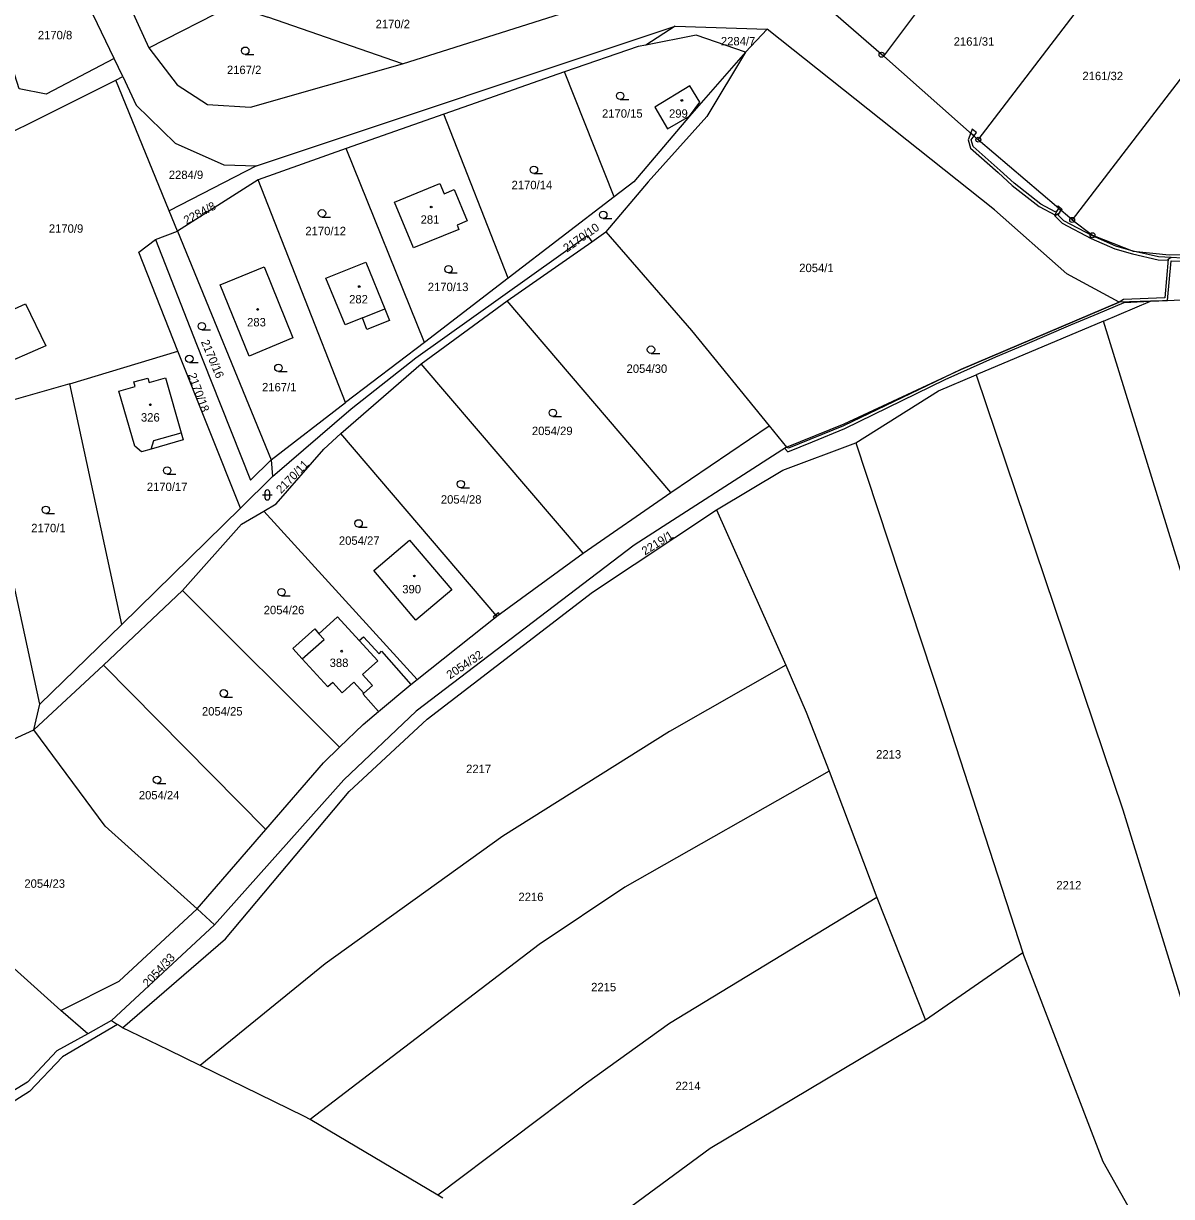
# Model space of a CAD drawing. Extents: x -725728 to -720881, y -1068679 to -1063504.
# Drawn here: x -721645.9 to -721413.7, y -1066901 to -1066663.8 of the extents above; entities that cross this region are included whole.
import ezdxf

# ---------------------------------------------------------------- set-up
doc = ezdxf.new("R2010")
doc.units = 0
for name, color, linetype in [('Hranice parcel', 7, 'Continuous'), ('Parcelní čísla', 7, 'Continuous'), ('Vnitřní kresba', 7, 'Continuous'), ('Věcná břemena k části', 7, 'Continuous'), ('Značky bodu BP', 7, 'Continuous'), ('Značky budov', 7, 'Continuous'), ('Značky kultur', 7, 'Continuous')]:
    doc.layers.add(name, color=color, linetype=linetype)

msp = doc.modelspace()

# ---------------------------------------------------------------- linework, layer by layer
at = {"layer": 'Hranice parcel'}
for p, q in [((-721637.59, -1066630.91), (-721620.54, -1066668.77)), ((-721471.92, -1066670.45), (-721446.66, -1066636.63)), ((-721627.54, -1066670.91), (-721637.23, -1066650.63)), ((-721452.81, -1066687.35), (-721426.08, -1066652.36)), ((-721569.19, -1066671.99), (-721596.44, -1066662.59)), ((-721569.19, -1066671.99), (-721537.28, -1066661.87)), ((-721598.74, -1066692.61), (-721514.11, -1066664.42)), ((-721514.11, -1066664.42), (-721520.01, -1066668.21)), ((-721514.11, -1066664.42), (-721495.5, -1066664.98)), ((-721495.5, -1066664.98), (-721499.86, -1066669.66)), ((-721407.06, -1066668.61), (-721433.83, -1066703.57)), ((-721625.73, -1066674.6), (-721627.54, -1066670.91)), ((-721452.81, -1066687.35), (-721471.92, -1066670.45)), ((-721536.48, -1066673.6), (-721560.88, -1066682.21)), ((-721526.44, -1066698.92), (-721536.48, -1066673.6)), ((-721627.2, -1066675.33), (-721625.73, -1066674.6)), ((-721616.37, -1066701.76), (-721627.2, -1066675.33)), ((-721560.88, -1066682.21), (-721580.6, -1066689.16)), ((-721547.83, -1066715.37), (-721560.88, -1066682.21)), ((-721433.83, -1066703.57), (-721452.81, -1066687.35)), ((-721580.6, -1066689.16), (-721598.43, -1066695.45)), ((-721564.8, -1066728.33), (-721580.6, -1066689.16)), ((-721598.74, -1066692.61), (-721616.37, -1066701.76)), ((-721598.43, -1066695.45), (-721614.69, -1066705.85)), ((-721580.77, -1066740.45), (-721598.43, -1066695.45)), ((-721526.44, -1066698.92), (-721547.83, -1066715.37)), ((-721614.69, -1066705.85), (-721616.37, -1066701.76)), ((-721619.14, -1066707.56), (-721614.69, -1066705.85)), ((-721614.69, -1066705.85), (-721595.79, -1066752.07)), ((-721530.94, -1066707.97), (-721528.12, -1066705.99)), ((-721548.03, -1066719.92), (-721530.94, -1066707.97)), ((-721547.83, -1066715.37), (-721564.8, -1066728.33)), ((-721402.43, -1066719.56), (-721418, -1066720.01)), ((-721565.44, -1066732.64), (-721548.03, -1066719.92)), ((-721514.94, -1066758.67), (-721548.03, -1066719.92)), ((-721427.49, -1066724.02), (-721418, -1066720.01)), ((-721418, -1066720.01), (-721424.33, -1066720.2)), ((-721427.49, -1066724.02), (-721453.25, -1066734.91)), ((-721564.8, -1066728.33), (-721580.77, -1066740.45)), ((-721636.46, -1066736.73), (-721614.62, -1066730.12)), ((-721602, -1066761.85), (-721614.62, -1066730.12)), ((-721581.69, -1066746.72), (-721565.44, -1066732.64)), ((-721532.73, -1066770.95), (-721565.44, -1066732.64)), ((-721636.46, -1066736.73), (-721655.44, -1066742.12)), ((-721625.95, -1066785.36), (-721636.46, -1066736.73)), ((-721595.79, -1066752.07), (-721580.77, -1066740.45)), ((-721642.52, -1066801.47), (-721655.44, -1066742.12)), ((-721514.94, -1066758.67), (-721495.1, -1066745.22)), ((-721495.1, -1066745.22), (-721491.62, -1066749.5)), ((-721550.13, -1066783.69), (-721581.69, -1066746.72)), ((-721595.79, -1066752.07), (-721595.48, -1066755.46)), ((-721595.48, -1066755.46), (-721602, -1066761.85)), ((-721532.73, -1066770.95), (-721514.94, -1066758.67)), ((-721602, -1066761.85), (-721625.95, -1066785.36)), ((-721505.77, -1066762.19), (-721491.72, -1066793.59)), ((-721566.23, -1066796.47), (-721597.26, -1066762.43)), ((-721550.13, -1066783.69), (-721532.73, -1066770.95)), ((-721629.7, -1066793.62), (-721613.71, -1066778.46)), ((-721581.97, -1066810.2), (-721613.71, -1066778.46)), ((-721642.52, -1066801.47), (-721625.95, -1066785.36)), ((-721566.23, -1066796.47), (-721550.13, -1066783.69)), ((-721573.48, -1066790.79), (-721567.51, -1066797.53)), ((-721643.78, -1066806.69), (-721629.7, -1066793.62)), ((-721596.85, -1066826.81), (-721629.7, -1066793.62)), ((-721574.06, -1066802.99), (-721567.51, -1066797.53)), ((-721567.51, -1066797.53), (-721566.23, -1066796.47)), ((-721574.06, -1066802.99), (-721577.19, -1066799.44)), ((-721643.78, -1066806.69), (-721642.52, -1066801.47)), ((-721682.11, -1066824), (-721643.78, -1066806.69)), ((-721482.99, -1066815.01), (-721473.3, -1066840.57)), ((-721638.32, -1066863.39), (-721682.11, -1066824)), ((-721610.76, -1066842.87), (-721596.85, -1066826.81)), ((-721473.3, -1066840.57), (-721463.46, -1066865.39)), ((-721610.76, -1066842.87), (-721607.21, -1066846.07)), ((-721607.21, -1066846.07), (-721628.05, -1066865.46)), ((-721443.78, -1066851.72), (-721463.46, -1066865.39)), ((-721632.84, -1066868.11), (-721638.32, -1066863.39)), ((-721628.05, -1066865.46), (-721632.84, -1066868.11)), ((-721628.05, -1066865.46), (-721626.81, -1066866.26)), ((-721625.84, -1066866.89), (-721626.81, -1066866.26)), ((-721624.28, -1066867.65), (-721625.84, -1066866.89)), ((-721616.46, -1066871.44), (-721624.28, -1066867.65)), ((-721610.16, -1066874.5), (-721616.46, -1066871.44)), ((-721592.2, -1066883.3), (-721610.16, -1066874.5)), ((-721589.02, -1066884.86), (-721592.2, -1066883.3)), ((-721587.88, -1066885.42), (-721589.02, -1066884.86)), ((-721562.08, -1066900.72), (-721587.88, -1066885.42)), ((-721561.06, -1066901.33), (-721562.08, -1066900.72))]:
    msp.add_line(p, q, dxfattribs=at)
for points in [[(-721490.49, -1066656.42), (-721485.18, -1066658.89), (-721471.92, -1066670.45)], [(-721627.54, -1066670.91), (-721641.26, -1066678.17), (-721646.73, -1066677.06), (-721652.75, -1066658.33)], [(-721620.54, -1066668.77), (-721603.6, -1066660.12), (-721596.44, -1066662.59)], [(-721424.33, -1066720.2), (-721434.9, -1066714.46), (-721449.56, -1066701.52), (-721495.5, -1066664.98)], [(-721499.86, -1066669.66), (-721509.86, -1066666.24), (-721520.01, -1066668.21)], [(-721673.23, -1066668.49), (-721665.02, -1066694.18), (-721627.2, -1066675.33)], [(-721620.54, -1066668.77), (-721614.75, -1066676.24), (-721608.64, -1066680.26), (-721599.98, -1066680.78), (-721569.19, -1066671.99)], [(-721520.01, -1066668.21), (-721521.61, -1066668.52), (-721536.48, -1066673.6)], [(-721499.86, -1066669.66), (-721507.72, -1066682.69), (-721519.57, -1066695.87), (-721528.12, -1066705.99)], [(-721499.86, -1066669.66), (-721511.2, -1066682.56), (-721522.43, -1066695.86), (-721526.44, -1066698.92)], [(-721625.73, -1066674.6), (-721623.08, -1066680.4), (-721615.15, -1066688.08), (-721605.37, -1066692.44), (-721598.74, -1066692.61)], [(-721511.14, -1066676.49), (-721518.23, -1066680.77), (-721515.63, -1066685.16), (-721511.2, -1066682.56)], [(-721511.2, -1066682.56), (-721509.11, -1066679.79), (-721511.14, -1066676.49)], [(-721558.18, -1066704.64), (-721557.82, -1066705.49), (-721567, -1066709.19), (-721570.82, -1066700.01), (-721561.66, -1066696.2), (-721560.79, -1066698.29), (-721558.75, -1066697.44), (-721556.12, -1066703.78), (-721558.18, -1066704.64)], [(-721433.83, -1066703.57), (-721429.72, -1066706.67), (-721421.51, -1066709.88), (-721414.2, -1066710.64), (-721401.73, -1066710.49), (-721387.3, -1066706.86), (-721369.29, -1066703.65)], [(-721614.62, -1066730.12), (-721622.53, -1066710.08), (-721619.14, -1066707.56)], [(-721619.14, -1066707.56), (-721610.87, -1066728.68), (-721607.88, -1066736.16), (-721599.92, -1066756.2), (-721595.79, -1066752.07)], [(-721595.48, -1066755.46), (-721579.59, -1066741.76), (-721566.55, -1066731.44), (-721531.79, -1066706.71), (-721530.94, -1066707.97)], [(-721528.12, -1066705.99), (-721510.8, -1066725.9), (-721495.1, -1066745.22)], [(-721571.85, -1066723.88), (-721576.42, -1066725.72), (-721577.33, -1066723.38), (-721580.81, -1066724.79), (-721584.7, -1066715.34), (-721576.63, -1066712.08), (-721572.82, -1066721.56), (-721571.85, -1066723.88)], [(-721600.21, -1066731.1), (-721606.07, -1066716.69), (-721597.2, -1066713.08), (-721591.38, -1066727.4), (-721600.21, -1066731.1)], [(-721641.35, -1066729.04), (-721651.59, -1066733.44), (-721655.3, -1066724.95), (-721645.42, -1066720.51), (-721641.35, -1066729.04)], [(-721491.62, -1066749.5), (-721479.94, -1066744.81), (-721456.34, -1066733.82), (-721424.33, -1066720.2)], [(-721315.58, -1067008.22), (-721355.7, -1066925.68), (-721378.59, -1066885.54), (-721394.14, -1066831.95), (-721427.49, -1066724.02)], [(-721613.98, -1066746.6), (-721613.56, -1066748.06), (-721620.05, -1066749.92), (-721621.96, -1066750.45), (-721623.37, -1066749.28), (-721626.55, -1066738.17), (-721623.28, -1066737.24), (-721623.54, -1066736.33), (-721620.69, -1066735.54), (-721620.43, -1066736.42), (-721617.17, -1066735.49), (-721613.98, -1066746.6)], [(-721477.6, -1066748.67), (-721460.85, -1066738.12), (-721453.25, -1066734.91)], [(-721453.25, -1066734.91), (-721423.58, -1066822.86), (-721404.18, -1066885.83), (-721379.44, -1066934.72), (-721403.81, -1066936.19), (-721427.55, -1066893.98), (-721443.78, -1066851.72)], [(-721597.26, -1066762.43), (-721594.75, -1066760.95), (-721585.1, -1066749.93), (-721581.69, -1066746.72)], [(-721491.62, -1066749.5), (-721522.4, -1066769.33), (-721566.49, -1066802.87), (-721581.09, -1066816.79), (-721607.21, -1066846.07)], [(-721505.77, -1066762.19), (-721492.34, -1066754.15), (-721477.6, -1066748.67)], [(-721477.6, -1066748.67), (-721459.9, -1066802.15), (-721443.78, -1066851.72)], [(-721625.84, -1066866.89), (-721605, -1066848.9), (-721580.02, -1066819.12), (-721564.21, -1066804.48), (-721530.8, -1066778.8), (-721505.77, -1066762.19)], [(-721613.71, -1066778.46), (-721601.79, -1066765.09), (-721597.26, -1066762.43)], [(-721575.02, -1066774.42), (-721567.84, -1066768.34), (-721559.28, -1066778.35), (-721566.52, -1066784.49), (-721575.02, -1066774.42)], [(-721577.19, -1066799.44), (-721577.02, -1066799.26), (-721579.03, -1066797.04), (-721581.43, -1066799.15), (-721583.33, -1066797.08), (-721584.29, -1066798), (-721589.49, -1066792.32), (-721591.39, -1066790.21), (-721586.97, -1066786.27), (-721586.11, -1066787.24), (-721582.36, -1066783.81), (-721577.97, -1066788.61), (-721577.12, -1066787.84), (-721573.96, -1066791.27), (-721573.48, -1066790.79)], [(-721491.72, -1066793.59), (-721515.25, -1066807.01), (-721548.95, -1066828.13), (-721584.88, -1066853.97), (-721610.16, -1066874.5)], [(-721491.72, -1066793.59), (-721487.63, -1066803.06), (-721482.99, -1066815.01)], [(-721581.97, -1066810.2), (-721577.18, -1066805.59), (-721574.06, -1066802.99)], [(-721610.76, -1066842.87), (-721629.34, -1066826.12), (-721643.78, -1066806.69)], [(-721596.85, -1066826.81), (-721585.18, -1066813.35), (-721581.97, -1066810.2)], [(-721482.99, -1066815.01), (-721524.3, -1066838.5), (-721541.61, -1066850.04), (-721587.88, -1066885.42)], [(-721473.3, -1066840.57), (-721515.25, -1066866.02), (-721532.03, -1066878.09), (-721562.08, -1066900.72)], [(-721638.32, -1066863.39), (-721626.5, -1066857.5), (-721610.76, -1066842.87)], [(-721626.81, -1066866.26), (-721637.95, -1066872.76), (-721644.61, -1066879.81), (-721657.6, -1066887.93)], [(-721463.46, -1066865.39), (-721506.99, -1066891.34), (-721538.69, -1066914.65)], [(-721632.84, -1066868.11), (-721639.1, -1066871.58), (-721645.02, -1066877.89), (-721657.28, -1066885.38), (-721685.96, -1066898.37), (-721702.26, -1066910.76)]]:
    msp.add_lwpolyline(points, dxfattribs=at)
at = {"layer": 'Vnitřní kresba'}
for p, q in [((-721577.33, -1066723.38), (-721572.82, -1066721.56)), ((-721619.47, -1066748.18), (-721613.98, -1066746.6)), ((-721620.05, -1066749.92), (-721619.47, -1066748.18)), ((-721589.49, -1066792.32), (-721585.08, -1066788.4)), ((-721585.08, -1066788.4), (-721586.11, -1066787.24)), ((-721574.22, -1066792.7), (-721577.97, -1066788.61)), ((-721577.31, -1066795.47), (-721574.22, -1066792.7)), ((-721575.28, -1066797.73), (-721577.31, -1066795.47)), ((-721577.02, -1066799.26), (-721575.28, -1066797.73))]:
    msp.add_line(p, q, dxfattribs=at)
at = {"layer": 'Věcná břemena k části'}
for points in [[(-721453.68, -1066686.58), (-721454.34, -1066685.99), (-721454.86, -1066687.35), (-721454.37, -1066689.03), (-721448.81, -1066694.01), (-721445.94, -1066696.6), (-721440.48, -1066700.86), (-721437.22, -1066702.64), (-721436.31, -1066702.06), (-721436.14, -1066701.59), (-721436.61, -1066701.19), (-721436.8, -1066701.67), (-721437.25, -1066701.95), (-721440.15, -1066700.35), (-721445.56, -1066696.14), (-721448.41, -1066693.56), (-721453.85, -1066688.7), (-721454.23, -1066687.38)], [(-721453.68, -1066686.58), (-721453.19, -1066685.91), (-721453.39, -1066685.76), (-721454.06, -1066685.25), (-721454.34, -1066685.99)], [(-721414.42, -1066711.71), (-721414.4, -1066711.47), (-721413.82, -1066711.16), (-721416.4, -1066711.02), (-721421.51, -1066709.88), (-721425, -1066708.88), (-721429.72, -1066706.81), (-721435.53, -1066703.76), (-721436.67, -1066702.59), (-721436.14, -1066701.59), (-721436.61, -1066701.19), (-721437.41, -1066702.69), (-721435.89, -1066704.24), (-721429.98, -1066707.35), (-721425.2, -1066709.44), (-721421.61, -1066710.43), (-721416.48, -1066711.62)], [(-721436.02, -1066701.7), (-721435.83, -1066701.49), (-721436.67, -1066700.69), (-721436.9, -1066700.95), (-721436.61, -1066701.19), (-721436.14, -1066701.59)], [(-721550.13, -1066783.69), (-721550.36, -1066783.42), (-721550.87, -1066783.8), (-721550.64, -1066784.09)], [(-721550.36, -1066783.42), (-721550.13, -1066783.69), (-721549.61, -1066783.31), (-721549.83, -1066783.01)]]:
    msp.add_lwpolyline(points, close=True, dxfattribs=at)
msp.add_lwpolyline([(-721411.61, -1066711.32), (-721413.82, -1066711.16), (-721414.4, -1066711.47), (-721415.09, -1066719.29), (-721423.46, -1066719.66), (-721424.33, -1066720.2), (-721456.34, -1066733.82), (-721480.06, -1066745.2), (-721491.16, -1066749.73), (-721491.62, -1066749.5), (-721491.98, -1066749.73), (-721491.3, -1066750.43), (-721486.34, -1066748.41), (-721479.82, -1066745.75), (-721459.52, -1066735.86), (-721449.27, -1066731.28), (-721443.37, -1066728.77), (-721434.1, -1066724.8), (-721428.57, -1066722.47), (-721423.32, -1066720.26), (-721418, -1066720.01), (-721414.55, -1066719.88), (-721413.84, -1066711.85), (-721411.63, -1066711.92)], dxfattribs=at)
at = {"layer": 'Značky bodu BP'}
for centre, radius in [((-721472.36, -1066670.17), 0.5), ((-721472.36, -1066670.17), 0.0303), ((-721452.81, -1066687.35), 0.5), ((-721452.81, -1066687.35), 0.0303), ((-721433.83, -1066703.57), 0.5), ((-721433.83, -1066703.57), 0.0303), ((-721429.72, -1066706.67), 0.5), ((-721429.72, -1066706.67), 0.0303)]:
    msp.add_circle(centre, radius, dxfattribs=at)
at = {"layer": 'Značky budov'}
for centre in [(-721512.75, -1066679.41), (-721563.41, -1066700.96), (-721577.97, -1066717.04), (-721598.51, -1066721.66), (-721620.2, -1066740.94), (-721566.82, -1066775.56), (-721581.52, -1066790.76)]:
    msp.add_circle(centre, 0.175, dxfattribs=at)
at = {"layer": 'Značky kultur'}
for p, q in [((-721601.01, -1066670.11), (-721599.26, -1066670.11)), ((-721525.21, -1066679.23), (-721523.46, -1066679.23)), ((-721542.65, -1066694.18), (-721540.9, -1066694.18)), ((-721585.5, -1066702.99), (-721583.75, -1066702.99)), ((-721528.63, -1066703.3), (-721526.88, -1066703.3)), ((-721559.92, -1066714.29), (-721558.17, -1066714.29)), ((-721609.8, -1066725.79), (-721608.05, -1066725.79)), ((-721518.98, -1066730.55), (-721517.23, -1066730.55)), ((-721612.31, -1066732.4), (-721610.56, -1066732.4)), ((-721594.31, -1066734.23), (-721592.56, -1066734.23)), ((-721538.84, -1066743.32), (-721537.09, -1066743.32)), ((-721616.8, -1066754.97), (-721615.05, -1066754.97)), ((-721597.54, -1066759.17), (-721595.54, -1066759.17)), ((-721597.04, -1066758.67), (-721597.04, -1066759.67)), ((-721596.04, -1066759.67), (-721596.04, -1066758.67)), ((-721557.43, -1066757.73), (-721555.68, -1066757.73)), ((-721641.32, -1066762.92), (-721639.57, -1066762.92)), ((-721578.1, -1066765.68), (-721576.35, -1066765.68)), ((-721593.69, -1066779.57), (-721591.94, -1066779.57)), ((-721605.36, -1066800.03), (-721603.61, -1066800.03)), ((-721618.85, -1066817.53), (-721617.1, -1066817.53))]:
    msp.add_line(p, q, dxfattribs=at)
for centre in [(-721601.01, -1066669.36), (-721525.21, -1066678.48), (-721542.65, -1066693.43), (-721585.5, -1066702.24), (-721528.63, -1066702.55), (-721559.92, -1066713.54), (-721609.8, -1066725.04), (-721518.98, -1066729.8), (-721612.31, -1066731.65), (-721594.31, -1066733.48), (-721538.84, -1066742.57), (-721616.8, -1066754.22), (-721557.43, -1066756.98), (-721641.32, -1066762.17), (-721578.1, -1066764.93), (-721593.69, -1066778.82), (-721605.36, -1066799.28), (-721618.85, -1066816.78)]:
    msp.add_circle(centre, 0.75, dxfattribs=at)
for centre, start, end in [((-721596.54, -1066758.67), 0, 180), ((-721596.54, -1066759.67), 180, 359.9879)]:
    msp.add_arc(centre, 0.5, start, end, dxfattribs=at)

# ---------------------------------------------------------------- texts
at = {"layer": 'Parcelní čísla'}
for s, p in [('2170/2', (-721574.66, -1066664.81)), ('2170/8', (-721642.94, -1066667.05)), ('2284/7', (-721504.85, -1066668.28)), ('2161/31', (-721457.79, -1066668.34)), ('2167/2', (-721604.71, -1066674.08)), ('2161/32', (-721431.76, -1066675.31)), ('2170/15', (-721528.89, -1066682.9)), ('299', (-721515.34, -1066682.91)), ('2284/9', (-721616.47, -1066695.3)), ('2170/14', (-721547.17, -1066697.36)), ('281', (-721565.56, -1066704.34)), ('2170/9', (-721640.72, -1066706.16)), ('2170/12', (-721588.86, -1066706.66)), ('2054/1', (-721489.01, -1066714.12)), ('2170/13', (-721564.11, -1066717.96)), ('282', (-721580.01, -1066720.45)), ('283', (-721600.64, -1066725.1)), ('2054/30', (-721523.92, -1066734.49)), ('2167/1', (-721597.62, -1066738.23)), ('326', (-721622.1, -1066744.34)), ('2054/29', (-721543.06, -1066747.07)), ('2170/17', (-721620.91, -1066758.38)), ('2054/28', (-721561.47, -1066760.93)), ('2170/1', (-721644.28, -1066766.71)), ('2054/27', (-721582.08, -1066769.25)), ('390', (-721569.27, -1066779.07)), ('2054/26', (-721597.28, -1066783.29)), ('388', (-721583.95, -1066793.96)), ('2054/25', (-721609.77, -1066803.77)), ('2213', (-721473.47, -1066812.47)), ('2217', (-721556.36, -1066815.41)), ('2054/24', (-721622.53, -1066820.73)), ('2054/23', (-721645.67, -1066838.6)), ('2212', (-721437.03, -1066838.93)), ('2216', (-721545.78, -1066841.29)), ('2215', (-721531.08, -1066859.52)), ('2214', (-721514.03, -1066879.51))]:
    msp.add_text(s, height=1.7, dxfattribs=at).set_placement(p)
for s, rotation, p in [('2284/8', 28, (-721612.91, -1066704.54)), ('2170/10', 35, (-721535.99, -1066710.19)), ('2170/16', 293, (-721610.01, -1066728.21)), ('2170/18', 290, (-721612.62, -1066734.87)), ('2170/11', 46, (-721593.75, -1066759.02)), ('2219/1', 32, (-721520.2, -1066771.43)), ('2054/32', 34, (-721559.61, -1066796.48)), ('2054/33', 47, (-721620.68, -1066858.82))]:
    msp.add_text(s, height=1.7, rotation=rotation, dxfattribs=at).set_placement(p)

doc.saveas('drawing.dxf')
